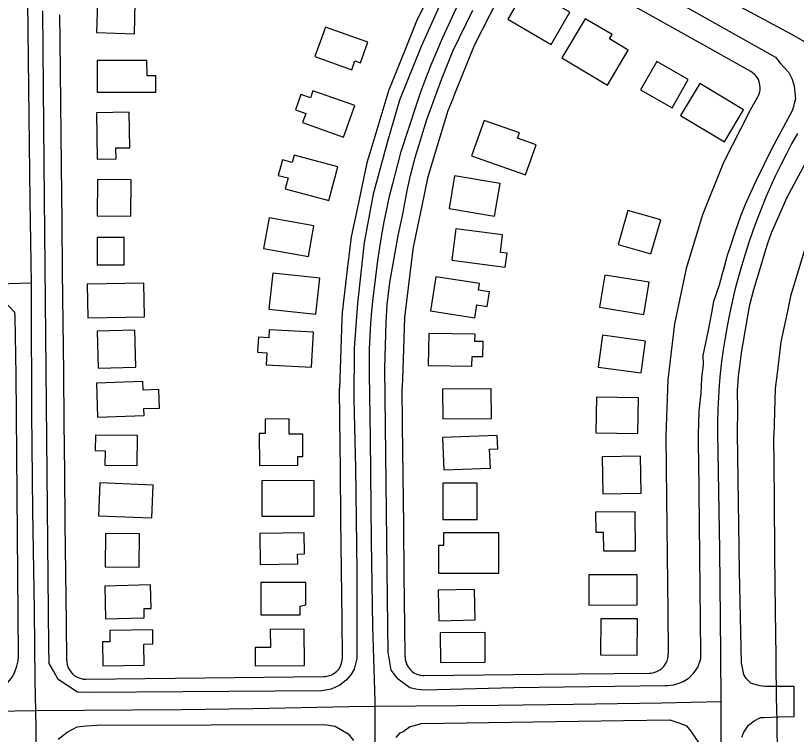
# Model space of a CAD drawing. Extents: x -25029 to 2274964, y -81170 to 687028.
# Drawn here: x -17535 to -16912, y -62825 to -62251 of the extents above; entities that cross this region are included whole.
import ezdxf

# ---------------------------------------------------------------- set-up
doc = ezdxf.new("R2010")
doc.units = 0
for name, color, linetype in [('81911BEA - RW_X_Fee_RW', 7, 'Continuous'), ('BLDG', 7, 'Continuous'), ('GE_X_CL_2000', 7, 'Continuous'), ('ROAD', 7, 'Continuous')]:
    doc.layers.add(name, color=color, linetype=linetype)

msp = doc.modelspace()

# ---------------------------------------------------------------- linework, layer by layer
at = {"layer": '81911BEA - RW_X_Fee_RW'}
for p, q in [((-16950.04, -62328.46), (-16943.13, -62316.18)), ((-17114.43, -62776.73), (-17029.43, -62775.82)), ((-17209.39, -62777.75), (-17114.43, -62776.73))]:
    msp.add_line(p, q, dxfattribs=at)
for points in [[(-17187.57, -62200.36), (-17214.95, -62254.41), (-17223.46, -62275.61), (-17236.5, -62308.08), (-17237.53, -62310.64), (-17251.23, -62355.83), (-17255.11, -62368.62), (-17262.65, -62404.46), (-17267.59, -62427.91), (-17270.71, -62453.76), (-17274.85, -62488.07), (-17275.03, -62493.5), (-17276.34, -62533.46), (-17276.84, -62548.63)], [(-17114.44, -62202.95), (-17075.22, -62225.02), (-17027.37, -62251.75)], [(-17143.99, -62224.88), (-17169.41, -62275.04), (-17185.07, -62314.06), (-17186.56, -62317.78), (-17190.36, -62327.22), (-17200.46, -62360.53), (-17206.68, -62381.04), (-17211.32, -62403.12), (-17218.25, -62436.06), (-17219.49, -62446.32), (-17224.76, -62489.98), (-17224.99, -62491.89), (-17226.38, -62533.93), (-17226.84, -62548.09)], [(-17494.54, -62765.8), (-17494.86, -62735.8), (-17495.28, -62695.8), (-17495.71, -62655.81), (-17496.14, -62615.81), (-17496.57, -62575.81), (-17497, -62535.81), (-17497.42, -62495.82), (-17497.85, -62455.82), (-17498.28, -62415.82), (-17498.76, -62370.82), (-17499.3, -62320.83), (-17499.83, -62270.82), (-17500.05, -62250.75)], [(-17027.37, -62251.75), (-16979.35, -62278.58), (-16948.85, -62295.75)], [(-16943.13, -62316.18), (-16942.54, -62315.01), (-16941.86, -62313.17), (-16941.33, -62310.61), (-16941.21, -62308.65), (-16941.37, -62306.7), (-16941.96, -62304.16), (-16942.68, -62302.33), (-16943.66, -62300.63), (-16945.27, -62298.57), (-16947.21, -62296.83), (-16948.85, -62295.75)], [(-16950.04, -62328.46), (-16970.4, -62368.56), (-16987.12, -62410.11), (-17000.2, -62453.09), (-17009.51, -62497.16), (-17014.92, -62541.81), (-17016.42, -62586.57)], [(-16875.09, -62371), (-16892.05, -62404.41), (-16906.03, -62439.17), (-16916.93, -62475.01), (-16919.49, -62487.17), (-16924.66, -62511.67), (-16927.65, -62536.43), (-16929.16, -62548.87), (-16930.4, -62586.32)], [(-17274.54, -62763.45), (-17274.86, -62733.45), (-17275.29, -62693.45), (-17275.72, -62653.45), (-17276.15, -62613.46), (-17276.58, -62573.46), (-17276.84, -62548.63)], [(-17224.55, -62762.91), (-17224.81, -62737.91), (-17225.24, -62697.92), (-17225.67, -62657.92), (-17226.1, -62617.92), (-17226.52, -62577.92), (-17226.84, -62548.09)], [(-17016.42, -62586.57), (-17015.88, -62636.62), (-17015.4, -62681.62), (-17014.92, -62726.61), (-17014.59, -62760.01)], [(-16928.13, -62799.74), (-16928.42, -62762.34), (-16928.91, -62726.34), (-16929.39, -62681.34), (-16929.88, -62636.35), (-16930.4, -62586.32)], [(-17289.38, -62778.61), (-17288.73, -62778.57), (-17288.08, -62778.54), (-17286.78, -62778.35), (-17284.88, -62777.85), (-17283.06, -62777.13), (-17281.36, -62776.16), (-17279.3, -62774.55), (-17277.56, -62772.6), (-17276.18, -62770.39), (-17275.2, -62767.96), (-17274.67, -62765.41), (-17274.54, -62763.45)], [(-17224.55, -62762.91), (-17224.38, -62764.87), (-17223.79, -62767.41), (-17223.07, -62769.24), (-17222.1, -62770.94), (-17220.49, -62772.99), (-17219.06, -62774.35), (-17217.46, -62775.48), (-17215.13, -62776.66), (-17212.63, -62777.42), (-17210.69, -62777.71), (-17209.39, -62777.75)], [(-17029.43, -62775.82), (-17028.09, -62775.74), (-17026.11, -62775.39), (-17023.56, -62774.54), (-17021.21, -62773.24), (-17019.61, -62772.02), (-17018.21, -62770.57), (-17016.66, -62768.38), (-17015.52, -62765.95), (-17014.94, -62764.02), (-17014.66, -62762.03), (-17014.59, -62760.01)], [(-17494.54, -62765.8), (-17494.48, -62766.78), (-17494.13, -62769.04), (-17493.32, -62771.52), (-17492.45, -62773.28), (-17491.33, -62774.89), (-17490.03, -62776.36), (-17488.53, -62777.63), (-17486.31, -62779.01), (-17483.89, -62779.98), (-17481.33, -62780.52), (-17479.38, -62780.64)], [(-17479.38, -62780.64), (-17384.38, -62779.62), (-17289.38, -62778.61)], [(-16928.13, -62799.74), (-16927.62, -62837.13), (-16927.65, -62837.78), (-16927.7, -62839.74), (-16927.33, -62874.73), (-16926.79, -62924.73), (-16926.26, -62974.73), (-16925.78, -63019.73), (-16925.3, -63064.72), (-16924.81, -63109.72), (-16924.33, -63154.72), (-16923.85, -63199.72), (-16923.37, -63244.71), (-16922.89, -63289.71), (-16922.41, -63334.71), (-16921.93, -63379.71)]]:
    msp.add_lwpolyline(points, dxfattribs=at)
at = {"layer": 'BLDG'}
for points in [[(-17142.67, -62254.07), (-17108.03, -62274.3), (-17093.02, -62248.59), (-17127.66, -62228.37)], [(-17470.13, -62240.38), (-17470.78, -62264.91), (-17440.61, -62265.72), (-17439.96, -62241.18)], [(-17046.52, -62278.84), (-17061.47, -62269.93), (-17059.42, -62266.5), (-17080.76, -62253.77), (-17099.42, -62285.06), (-17063.14, -62306.7)], [(-17267.08, -62294.44), (-17264.62, -62287.49), (-17260.25, -62289.04), (-17254.35, -62272.37), (-17288.1, -62260.41), (-17296.47, -62284.02)], [(-17470.32, -62312.44), (-17423.47, -62312.28), (-17423.51, -62299.42), (-17430.47, -62299.44), (-17430.51, -62287.03), (-17470.4, -62287.16)], [(-17036.63, -62310.53), (-17011.54, -62324.89), (-16998.56, -62302.22), (-17023.65, -62287.85)], [(-17004.79, -62331.02), (-16969.81, -62352), (-16954.51, -62326.49), (-16989.48, -62305.51)], [(-17298.12, -62311.23), (-17300.16, -62316.98), (-17307.72, -62314.29), (-17312.04, -62326.47), (-17303.87, -62329.37), (-17306.46, -62336.66), (-17273.59, -62348.34), (-17264.64, -62323.12)], [(-17455.19, -62365.47), (-17455.33, -62356.89), (-17444.34, -62356.72), (-17444.79, -62328.45), (-17470.84, -62328.86), (-17470.26, -62365.71)], [(-17134.89, -62349.1), (-17133.37, -62344.81), (-17161.42, -62334.87), (-17171.44, -62363.15), (-17128.45, -62378.38), (-17119.96, -62354.39)], [(-17313.07, -62362.73), (-17314.58, -62368.43), (-17322.48, -62366.34), (-17325.76, -62378.76), (-17317.91, -62380.84), (-17320.23, -62389.61), (-17285.32, -62398.85), (-17278.21, -62371.96)], [(-17470.04, -62382.04), (-17470.34, -62410.94), (-17443.42, -62411.22), (-17443.11, -62382.32)], [(-17153.21, -62411.32), (-17148.73, -62385.34), (-17185.03, -62379.08), (-17189.51, -62405.06)], [(-17028.47, -62441.45), (-17020.61, -62414.21), (-17046.75, -62406.66), (-17054.61, -62433.91)], [(-17333.11, -62412.55), (-17337.5, -62437.05), (-17301.68, -62443.46), (-17297.29, -62418.97)], [(-17144.67, -62451.87), (-17143.23, -62440.9), (-17148.53, -62440.21), (-17146.71, -62426.27), (-17184.12, -62421.38), (-17187.37, -62446.29)], [(-17470.15, -62428.19), (-17470.21, -62450.15), (-17448.75, -62450.21), (-17448.69, -62428.25)], [(-17330.2, -62456.85), (-17333.16, -62485.51), (-17295.67, -62489.38), (-17292.71, -62460.72)], [(-17169.02, -62492.34), (-17167.44, -62482.05), (-17159.12, -62483.33), (-17157.33, -62471.7), (-17166.09, -62470.35), (-17165.28, -62465.04), (-17200.04, -62459.7), (-17204.22, -62486.94)], [(-17034.01, -62489.66), (-17029.81, -62464.08), (-17065.19, -62458.27), (-17069.39, -62483.86)], [(-17432.47, -62491.52), (-17432.98, -62464.75), (-17478.19, -62465.62), (-17477.68, -62492.38)], [(-17440.34, -62502.27), (-17470.21, -62503.11), (-17469.38, -62532.61), (-17439.51, -62531.77)], [(-17333.02, -62501.93), (-17333.38, -62508.26), (-17341.66, -62507.8), (-17342.34, -62519.78), (-17334.98, -62520.19), (-17335.52, -62529.79), (-17299.2, -62531.84), (-17297.63, -62503.92)], [(-17171.22, -62530.98), (-17171.07, -62523.14), (-17162.51, -62523.31), (-17162.28, -62511.38), (-17168.81, -62511.26), (-17168.7, -62505.48), (-17205.67, -62504.77), (-17206.16, -62530.31)], [(-17036.08, -62536.37), (-17032.64, -62510.98), (-17067.16, -62506.29), (-17070.61, -62531.69)], [(-17432.88, -62570.31), (-17433.07, -62564.81), (-17420.47, -62564.39), (-17420.96, -62549.61), (-17433.68, -62550.03), (-17433.9, -62543.26), (-17470.86, -62544.5), (-17469.96, -62571.55)], [(-17155.61, -62572.62), (-17155.8, -62549.07), (-17194.76, -62549.38), (-17194.57, -62572.93)], [(-17038.75, -62584.63), (-17038.24, -62556.22), (-17071.93, -62555.61), (-17072.44, -62584.03)], [(-17310.14, -62610.02), (-17310.21, -62603.07), (-17306.07, -62603.03), (-17306.24, -62585.08), (-17317.03, -62585.18), (-17317.15, -62572.93), (-17336.29, -62573.12), (-17336.17, -62584.6), (-17340.92, -62584.65), (-17340.66, -62610.32)], [(-17471.65, -62585.94), (-17471.75, -62598.36), (-17463.98, -62598.42), (-17464.07, -62609.92), (-17438.31, -62610.12), (-17438.12, -62586.2)], [(-17156.51, -62612.37), (-17157.08, -62597.14), (-17150.65, -62596.89), (-17151.05, -62586.15), (-17194.66, -62587.8), (-17193.68, -62613.77)], [(-17036.22, -62632.36), (-17036.7, -62602.85), (-17067.33, -62603.34), (-17066.86, -62632.85)], [(-17468.11, -62624.14), (-17469.17, -62650.3), (-17426.66, -62652.03), (-17425.59, -62625.87)], [(-17338.95, -62622.36), (-17338.87, -62650.62), (-17297, -62650.49), (-17297.08, -62622.24)], [(-17194.43, -62624.24), (-17194.48, -62653.26), (-17167.12, -62653.3), (-17167.07, -62624.28)], [(-17072.53, -62647.42), (-17072.4, -62663.47), (-17066.43, -62663.43), (-17066.32, -62678.36), (-17040.74, -62678.17), (-17040.97, -62647.18)], [(-17463.68, -62664.42), (-17463.91, -62691.06), (-17436.7, -62691.3), (-17436.47, -62664.66)], [(-17310.16, -62688.76), (-17310.29, -62680.81), (-17304.83, -62680.73), (-17305.09, -62663.95), (-17340.5, -62664.5), (-17340.12, -62689.22)], [(-17193.92, -62663.83), (-17193.92, -62673.99), (-17197.94, -62673.99), (-17197.93, -62696.22), (-17149.77, -62696.21), (-17149.78, -62663.82)], [(-17039.42, -62721.47), (-17039.44, -62697.47), (-17077.83, -62697.5), (-17077.81, -62721.5)], [(-17432.7, -62731.68), (-17432.89, -62724.31), (-17427.23, -62724.17), (-17427.69, -62705.49), (-17464.19, -62706.39), (-17463.55, -62732.44)], [(-17308.29, -62729.32), (-17308.27, -62722.37), (-17303.76, -62721.35), (-17303.73, -62703.51), (-17339.56, -62703.44), (-17339.61, -62729.26)], [(-17168.59, -62733.39), (-17169.12, -62708.99), (-17198.04, -62709.62), (-17197.51, -62734.02)], [(-17039.36, -62761.45), (-17039.18, -62732.61), (-17068.48, -62732.42), (-17068.66, -62761.27)], [(-17432.96, -62752.67), (-17425.74, -62752.54), (-17425.93, -62741.3), (-17460.29, -62741.89), (-17460.14, -62750.78), (-17466.11, -62750.88), (-17465.78, -62770), (-17432.67, -62769.44)], [(-17332.19, -62741.03), (-17332.09, -62755.35), (-17344.26, -62755.43), (-17344.15, -62770.1), (-17304.83, -62769.82), (-17305.04, -62740.84)], [(-17160.58, -62767), (-17160.73, -62743.46), (-17196.45, -62743.69), (-17196.3, -62767.23)]]:
    msp.add_lwpolyline(points, close=True, dxfattribs=at)
at = {"layer": 'GE_X_CL_2000'}
for points in [[(-16877.6, -62288.47), (-16915.89, -62266.46), (-16997.23, -62222.4), (-17088.94, -62170.64), (-17129.37, -62147.91)], [(-17525.79, -62240.05), (-17525.11, -62308.79), (-17523.97, -62398.9), (-17523.04, -62464.63)], [(-17183.73, -62245.33), (-17194.9, -62269.52), (-17199.54, -62280.13), (-17203.96, -62290.83), (-17208.17, -62301.62), (-17212.17, -62312.49), (-17215.94, -62323.44), (-17228.13, -62360.89), (-17234.61, -62385.5), (-17237.14, -62395.57), (-17239.45, -62405.7), (-17241.54, -62415.87), (-17243.41, -62426.09), (-17245.07, -62436.35), (-17246.5, -62446.63), (-17250.33, -62476.9), (-17251.34, -62486.92), (-17252.15, -62496.95), (-17252.76, -62506.99), (-17253.16, -62517.04), (-17253.36, -62527.11), (-17253.36, -62537.17), (-17252.47, -62588.44), (-17251.58, -62670.31), (-17250.49, -62738.57), (-17248.73, -62797.86), (-17248.74, -62802.36)], [(-16911.44, -62345.45), (-16916.09, -62353.67), (-16920.57, -62361.99), (-16924.86, -62370.41), (-16928.97, -62378.92), (-16932.9, -62387.51), (-16936.64, -62396.18), (-16940.2, -62404.93), (-16943.56, -62413.76), (-16947, -62422.99), (-16950.26, -62432.29), (-16953.32, -62441.66), (-16956.19, -62451.09), (-16958.86, -62460.59), (-16961.34, -62470.14), (-16963.62, -62479.74), (-16965.7, -62489.38), (-16967.59, -62499.08), (-16969.26, -62508.44), (-16970.73, -62517.84), (-16971.98, -62527.28), (-16973.04, -62536.74), (-16973.88, -62546.22), (-16974.52, -62555.71), (-16974.94, -62565.22), (-16975.16, -62574.74), (-16975.17, -62584.26), (-16973.72, -62677.42), (-16972.81, -62760.14), (-16972.69, -62798.78)], [(-17523.04, -62464.63), (-17567.06, -62465.95), (-17618.54, -62466.55), (-17669.71, -62467.45), (-17811.1, -62469.77), (-17973.47, -62472.69), (-18001.37, -62473.39)], [(-17523.04, -62464.63), (-17522.83, -62479.14), (-17522.66, -62568.35), (-17521.88, -62646.44), (-17520.47, -62725.44), (-17520.03, -62781.91), (-17519.51, -62806.04)], [(-16972.69, -62798.78), (-17020.08, -62799.9), (-17090.13, -62800.75), (-17150.3, -62801.6), (-17248.74, -62802.36)], [(-16972.69, -62798.78), (-16972.59, -62829.91), (-16971.03, -62913.85), (-16969.89, -62983.6), (-16969.22, -63047.81), (-16968.59, -63110.78), (-16968.07, -63180.55), (-16967.33, -63246.9), (-16966.35, -63321.61), (-16965, -63440.13)], [(-17519.51, -62806.04), (-17536.06, -62806.22), (-17591, -62806.31), (-17663.52, -62807.23), (-17809.31, -62811.22), (-17856.58, -62812.52), (-18021.41, -62818.29), (-18197.33, -62822.78), (-18347.68, -62828.05)], [(-17248.74, -62802.36), (-17269.27, -62802.63), (-17345.78, -62804.28), (-17403.16, -62805.06), (-17519.51, -62806.04)], [(-17519.51, -62806.04), (-17519.22, -62819.56), (-17519.04, -62877.9), (-17518.38, -62951.97), (-17517.08, -63027.27), (-17517.17, -63086.55), (-17516.67, -63129.79), (-17516.39, -63154.75), (-17515.54, -63255.99), (-17514.24, -63331.28), (-17513.94, -63403.82), (-17513.27, -63478.21), (-17512.29, -63542.7), (-17510.54, -63559.93), (-17509.05, -63566.63), (-17507.31, -63573.27), (-17505.33, -63579.85), (-17503.1, -63586.35), (-17499.36, -63595.8)], [(-17248.74, -62802.36), (-17249.06, -62890.58), (-17248.27, -62979.87), (-17247.1, -63071.61), (-17247.26, -63138.99), (-17245.98, -63224.25), (-17244.59, -63323.09), (-17243.83, -63431.85), (-17242.63, -63472.3), (-17241.71, -63476.52), (-17240.56, -63480.69), (-17239.19, -63484.79), (-17237.61, -63488.81), (-17235.82, -63492.75), (-17233.82, -63496.58), (-17231.62, -63500.3), (-17229.22, -63503.9), (-17226.64, -63507.36), (-17223.88, -63510.69)]]:
    msp.add_lwpolyline(points, dxfattribs=at)
at = {"layer": 'ROAD'}
for points in [[(-17102.92, -62186.47), (-16928.93, -62284.58), (-16925.11, -62289.51), (-16918.28, -62296.7), (-16916.06, -62301.46), (-16914.2, -62307.31), (-16913.53, -62312.63), (-16913.15, -62317.57), (-16915.45, -62326.65), (-16931.95, -62357.2), (-16945.05, -62383.99), (-16953.15, -62401.93), (-16956.8, -62411.33), (-16958.97, -62417.47), (-16961.66, -62425.17), (-16964.81, -62435.04), (-16967.53, -62442.57), (-16970.35, -62452.71), (-16971.67, -62457.23), (-16974.02, -62466.36), (-16978.34, -62479.41), (-16980.18, -62488.49), (-16982.67, -62502.36), (-16986.91, -62522.51), (-16986.68, -62529.68), (-16988.08, -62540.66), (-16988.54, -62552.54), (-16990.17, -62566.8), (-16990.35, -62576.14), (-16990.64, -62585.46), (-16990.6, -62595.41), (-16990.3, -62605.34), (-16988.94, -62759.62), (-16988.84, -62764.74), (-16990.93, -62770.73), (-16994.86, -62776.37), (-16998.81, -62780.38), (-17002.8, -62782.8), (-17006.42, -62784.18), (-17010.41, -62785.51), (-17014.83, -62786.01), (-17017.08, -62786.06), (-17137.78, -62787.46), (-17208.8, -62789.33), (-17214.62, -62789), (-17220.68, -62787.45), (-17230.14, -62780.73), (-17235.78, -62773.36), (-17238.03, -62759.01), (-17238.3, -62738.5), (-17240.85, -62532.75), (-17239.66, -62495.88), (-17238.79, -62481.82), (-17236.63, -62464.21), (-17233.31, -62444.89), (-17230.16, -62426.84), (-17226.74, -62411.04), (-17222.97, -62390.79), (-17220.12, -62378.76), (-17216.5, -62364.63), (-17207.13, -62334.27), (-17195.47, -62302.35), (-17186.48, -62279.67), (-17170.63, -62247.06)], [(-17196.2, -62241.68), (-17211.72, -62275.95), (-17228.94, -62318.86), (-17238.47, -62351.75), (-17250.16, -62393.69), (-17257.15, -62432.19), (-17262.67, -62480.94), (-17265.19, -62516.57), (-17265.52, -62557.68), (-17264.26, -62612.1), (-17263.12, -62694.45), (-17263, -62764.28), (-17265.2, -62772.79), (-17267.87, -62777.09), (-17271.55, -62781.52), (-17276.76, -62785.35), (-17283.6, -62788.5), (-17291.37, -62789.91), (-17475.96, -62791.28), (-17486.01, -62791.15), (-17501.52, -62781.03), (-17504.79, -62774.6), (-17508.58, -62768.16), (-17508.8, -62754), (-17510.91, -62533.83), (-17512.56, -62369.22), (-17513.6, -62247.43)], [(-16955.8, -62827.03), (-16954.33, -62822.82), (-16950.6, -62817.34), (-16946, -62813.81), (-16940.88, -62811.3), (-16938.01, -62811.25), (-16926.47, -62810.81), (-16913.99, -62810.34), (-16914.18, -62786.58), (-16937.55, -62786.48), (-16941.15, -62785.98), (-16948.39, -62784.05), (-16952.37, -62780.2), (-16954.17, -62777.02), (-16954.72, -62774.25), (-16956.15, -62767.62), (-16957.7, -62694.42), (-16959.29, -62584.31), (-16959.13, -62565.75), (-16959.21, -62550.7), (-16958.52, -62538.95), (-16956.9, -62526.88), (-16956.02, -62520.25), (-16951.35, -62492.36), (-16949.35, -62482.13), (-16946.29, -62469.78), (-16940.83, -62452.29), (-16937.6, -62440.5), (-16935, -62432.93), (-16932.14, -62424.63), (-16919.81, -62396.04), (-16888.27, -62337.8)], [(-17885.81, -62799.6), (-17799.74, -62797.03), (-17636.29, -62793.17), (-17560.56, -62792.38), (-17554.01, -62791.81), (-17545.75, -62787.19), (-17542.82, -62784.78), (-17539.92, -62781.54), (-17537.65, -62778.19), (-17535.94, -62774.83), (-17534.48, -62770.36), (-17533.44, -62766.12), (-17533.12, -62763.14), (-17533.11, -62760.92), (-17534.79, -62537.84), (-17535.65, -62491.48), (-17536.05, -62488.14), (-17545.37, -62478.25), (-17550, -62477.68), (-17756.05, -62479.86), (-17869.42, -62482.31)], [(-17231.56, -62827.11), (-17228.47, -62823.56), (-17226.13, -62822.34), (-17220.99, -62818.74), (-17215.3, -62817), (-17211.76, -62815.91), (-17050.33, -62813.69), (-17013.21, -62813.16)], [(-17013.21, -62813.16), (-17006.04, -62815.47), (-17000.09, -62817.99), (-16996.58, -62822.19), (-16987.15, -62836.05)], [(-17501.3, -62828.63), (-17494.16, -62822.89), (-17486.12, -62818.56), (-17478.94, -62817.99), (-17470.4, -62817.29), (-17288.96, -62816.92), (-17280.35, -62818.12), (-17270, -62824.24), (-17265.6, -62829.49)]]:
    msp.add_lwpolyline(points, dxfattribs=at)

doc.saveas('drawing.dxf')
